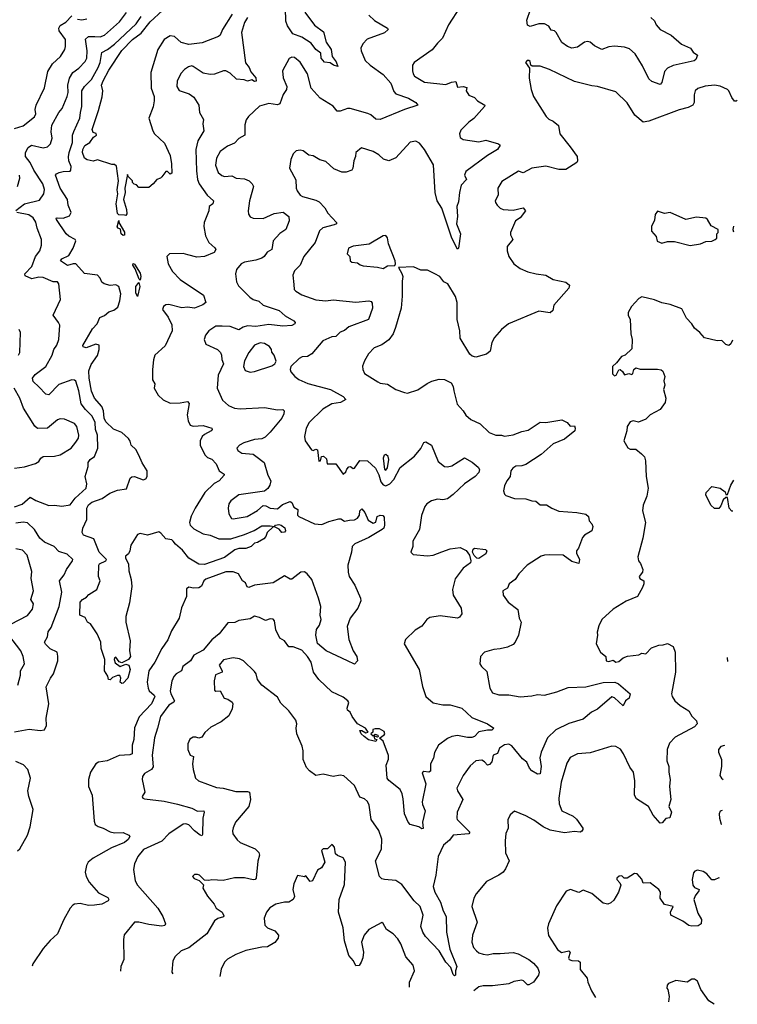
# Model space of a CAD drawing. Extents: x 1690054 to 1842981, y 782881 to 914114.
# Tile 502 of 656: x 1834691 to 1839714, y 782881 to 789774. Entities that reach past the tile are written whole.
import ezdxf

# ---------------------------------------------------------------- set-up
doc = ezdxf.new("R2010")
doc.units = 0

msp = doc.modelspace()

# ---------------------------------------------------------------- linework, layer by layer
at = {"layer": '0CON10XD'}
for points in [[(1836686.6, 789826.6), (1836755.3, 789735.3), (1836818.5, 789688.5), (1836836.4, 789616.4), (1836872.5, 789565), (1836877.5, 789515), (1836907.6, 789477.6), (1836917.5, 789445), (1836887.5, 789455), (1836865, 789472), (1836825, 789475.8), (1836801.5, 789505), (1836798.9, 789538.9), (1836765, 789564.3), (1836730.4, 789610.4), (1836665, 789652), (1836604.2, 789675), (1836565, 789731.4), (1836554.5, 789764.5), (1836552.8, 789855)], [(1837775, 789863.3), (1837692.3, 789737.7), (1837651.8, 789645), (1837615, 789610), (1837578.4, 789561.6), (1837452, 789475), (1837440, 789455), (1837441.4, 789415), (1837444.5, 789394.5), (1837455, 789379.2), (1837525, 789337.1), (1837675, 789319.2), (1837713.5, 789336.5), (1837745, 789340), (1837755, 789301.2), (1837796.2, 789306.2), (1837820, 789300), (1837817.1, 789275), (1837835, 789246), (1837875, 789230), (1837896.2, 789205), (1837946.2, 789175), (1837943.8, 789165), (1837869.1, 789080.9), (1837834.5, 789055.5), (1837779.5, 789000.5), (1837770.8, 788975), (1837775, 788950), (1837795, 788936), (1837905, 788919.4), (1837955, 788930), (1838042.5, 788905), (1838053.3, 788895), (1838035, 788864.4), (1837965, 788822.2), (1837815, 788712), (1837805.6, 788685), (1837818, 788655), (1837782.5, 788615), (1837769.5, 788565), (1837761.7, 788498.3), (1837752, 788465), (1837756.1, 788396.1), (1837748, 788345), (1837776.2, 788275), (1837762.5, 788175), (1837755, 788167.5), (1837716, 788245), (1837645.8, 788455), (1837613.5, 788505), (1837600, 788565), (1837587.4, 788757.4), (1837524.6, 788865), (1837490.2, 788910.2), (1837465, 788922.5), (1837425, 788916.7), (1837325, 788805.6), (1837275, 788786.4), (1837236.7, 788796.7), (1837205, 788828.1), (1837165, 788850.6), (1837083, 788877), (1837043.3, 788845), (1837042, 788815), (1837030.8, 788785), (1837023.8, 788735), (1837015, 788720), (1836976.4, 788706.4), (1836945, 788707.5), (1836890.3, 788730.3), (1836835, 788780), (1836793.2, 788793.2), (1836745, 788820.8), (1836715, 788825.8), (1836675, 788855.6), (1836655, 788859.4), (1836627.5, 788855), (1836605.5, 788834.5), (1836590, 788795), (1836578.6, 788735), (1836623.2, 788653.2), (1836626, 788595), (1836634, 788575), (1836655, 788546), (1836671.2, 788535), (1836765, 788511.4), (1836787.6, 788497.6), (1836827.6, 788457.6), (1836848.8, 788418.8), (1836909.4, 788355), (1836909.2, 788345), (1836892.8, 788337.2), (1836812.7, 788317.3), (1836790, 788295), (1836759.4, 788215), (1836680.8, 788115), (1836654.2, 788055), (1836614, 788015), (1836604.2, 787984.2), (1836609.5, 787920.5), (1836612.9, 787885), (1836623.4, 787873.4), (1836667, 787847), (1836763.4, 787813.4), (1836835, 787805.5), (1836885, 787811.8), (1837045, 787796.2), (1837135.6, 787805.6), (1837150.6, 787800.6), (1837158.8, 787788.8), (1837160, 787755), (1837132, 787675), (1836995, 787623.6), (1836965, 787597.8), (1836935, 787585.5), (1836905, 787555.5), (1836875, 787554.5), (1836814, 787525), (1836736.7, 787435), (1836705, 787415.8), (1836667.3, 787412.7), (1836647.3, 787402.7), (1836590, 787345), (1836583.3, 787325), (1836589.3, 787309.3), (1836616.7, 787275), (1836646.2, 787255), (1836707, 787227), (1836866, 787185), (1836956.2, 787135), (1836973.8, 787115), (1836936.7, 787095), (1836875, 787084.5), (1836813.1, 787046.9), (1836716.7, 786955), (1836695.6, 786915), (1836684.3, 786855), (1836690, 786825), (1836733, 786763), (1836745, 786758.8), (1836765, 786766.2), (1836775, 786762.5), (1836785, 786683.8), (1836797.5, 786685), (1836803.6, 786716.4), (1836818.3, 786718.3), (1836838.8, 786698.8), (1836842.5, 786665), (1836903.6, 786663.6), (1836955, 786593.3), (1836975, 786607.5), (1836981.7, 786628.3), (1836995, 786642.5), (1837005.7, 786645.7), (1837025, 786632), (1837035, 786634.2), (1837071.7, 786688.3), (1837125, 786685.7), (1837181.2, 786635), (1837205, 786588.2), (1837218.4, 786538.4), (1837235, 786518.3), (1837255, 786510.4), (1837282.6, 786525), (1837309.2, 786555), (1837355, 786637.9), (1837455, 786718.5)], [(1834655, 789013.1), (1834715, 789030), (1834795, 789094.4), (1834804.3, 789115), (1834799.4, 789145), (1834805.5, 789174.5), (1834864, 789296), (1834888.1, 789411.9), (1834921.9, 789465), (1834975.6, 789515), (1835006.5, 789565), (1835012.7, 789585), (1835010.9, 789635), (1834967.5, 789695), (1834964.5, 789715), (1834975, 789734.2), (1835015, 789757.1), (1835055, 789801.1)], [(1834665, 788438.6), (1834725, 788484.1), (1834830.3, 788509.7), (1834860, 788555), (1834865.9, 788585), (1834853.3, 788625), (1834790.1, 788720.1), (1834765, 788774.1), (1834731.7, 788815), (1834731.2, 788845), (1834751, 788879), (1834773.9, 788896.1), (1834855, 788877.1), (1834886, 788884), (1834906.2, 788903.8), (1834917.7, 788945), (1834912, 788988), (1834915.5, 789035), (1834965, 789123.3), (1834988.1, 789151.9), (1835022.5, 789235), (1835029.6, 789265), (1835028.4, 789315), (1835040, 789365), (1835063.8, 789405), (1835105, 789434.5), (1835148.3, 789481.7), (1835160, 789505), (1835164.1, 789555), (1835152.5, 789637.5), (1835173, 789657), (1835217.5, 789655), (1835255, 789654.1), (1835285, 789666.2), (1835390.5, 789759.5), (1835437.9, 789825)], [(1837135, 789806.5), (1837175, 789769.1), (1837266.7, 789715), (1837270, 789705), (1837245, 789681.8), (1837123.1, 789636.9), (1837092.5, 789605), (1837080, 789575), (1837081.1, 789555), (1837108.3, 789488.3), (1837145, 789454.4), (1837235, 789391.2), (1837289.3, 789329.3), (1837311, 789271), (1837323.1, 789255), (1837412.2, 789225), (1837463.3, 789195), (1837478, 789175), (1837385, 789143.9), (1837215, 789074.4), (1837185, 789077.1), (1837148.5, 789108.5), (1837128, 789118), (1837005, 789151.1), (1836985, 789152.3), (1836935, 789132.9), (1836913.2, 789133.2), (1836885, 789168), (1836793.3, 789225), (1836732.5, 789295), (1836705.5, 789395), (1836655, 789477.5), (1836615, 789508.6), (1836595, 789510.8), (1836577.1, 789502.9), (1836531.9, 789415), (1836535.6, 789365.6), (1836560, 789305), (1836557.8, 789285), (1836535, 789250), (1836511.4, 789185), (1836495, 789177.5), (1836435, 789188.2), (1836370.9, 789169.1), (1836293, 789097), (1836277.3, 789072.7), (1836267.3, 789037.3), (1836268, 788965), (1836225, 788941.9), (1836195, 788910), (1836145, 788888.5), (1836095, 788850.5), (1836069.2, 788805), (1836060.7, 788755), (1836081.2, 788705), (1836105, 788682.5), (1836125, 788675.5), (1836175, 788681.4), (1836205.5, 788665.5), (1836265, 788658.9), (1836296.4, 788646.4), (1836318.1, 788625), (1836327.5, 788605), (1836298.6, 788505), (1836290, 788435), (1836293, 788413), (1836305, 788393.8), (1836325, 788384.2), (1836395, 788382.1), (1836472.1, 788417.9), (1836535, 788426.9), (1836574.2, 788395), (1836577.1, 788365), (1836554.6, 788305.4), (1836512.6, 788277.4), (1836466.5, 788225), (1836455.8, 788165), (1836423.8, 788146.2), (1836402.7, 788115), (1836387.1, 788105), (1836345, 788089.2), (1836265, 788076.7), (1836241.4, 788065), (1836208.6, 788025), (1836202.9, 787995), (1836209.7, 787939.7), (1836221.7, 787911.7), (1836301.1, 787831.1), (1836324.7, 787814.7), (1836365, 787804.3), (1836395.3, 787775.3), (1836508.5, 787738.5), (1836549.8, 787699.8), (1836611.2, 787665), (1836620, 787655), (1836616.2, 787645), (1836595, 787633.5), (1836532.8, 787627.2), (1836435, 787639.1), (1836345, 787624.8), (1836285, 787631.3), (1836255, 787622.1), (1836225, 787602.5), (1836165, 787625.2), (1836108.9, 787628.9), (1836065, 787629.4), (1836014.6, 787595.4), (1835991.2, 787565), (1835983.3, 787535), (1835995, 787503.3), (1836075, 787464.2), (1836096, 787445), (1836104.3, 787425), (1836106.5, 787395), (1836117.2, 787365), (1836079.7, 787285), (1836073.2, 787195), (1836110.8, 787110.8), (1836152.6, 787072.6), (1836195, 787053.1), (1836235, 787048.9), (1836405, 787059.4), (1836495, 787043.1), (1836534, 787044), (1836542, 787035), (1836540.6, 787015), (1836526.7, 786985), (1836444.7, 786885.3), (1836408.3, 786851.7), (1836385, 786839.1), (1836335, 786834.4), (1836259.1, 786810.9), (1836230, 786795), (1836212, 786775), (1836217.3, 786757.3), (1836245, 786740), (1836325, 786731.9), (1836345, 786717.5), (1836402, 786675), (1836429.2, 786585), (1836448.8, 786545), (1836441.1, 786515), (1836427.7, 786492.3), (1836405, 786472.5), (1836225, 786447.1), (1836168.8, 786405), (1836156, 786385), (1836150.8, 786355), (1836155.8, 786315), (1836172.8, 786282.8), (1836185, 786278.6), (1836284, 786295), (1836355, 786337.1), (1836395, 786373.2), (1836415, 786371.5), (1836445, 786354.7), (1836495, 786349.1), (1836530.7, 786379.3), (1836585, 786401.2), (1836595.9, 786395), (1836611, 786361), (1836637.8, 786345), (1836636.3, 786306.3), (1836644.5, 786295), (1836755, 786245.3), (1836805, 786239.7), (1836855, 786260.6), (1836925, 786278.8), (1836938.7, 786278.7), (1836965, 786264.3), (1836998.9, 786271.1), (1837035, 786273.5), (1837055.7, 786285), (1837070, 786305), (1837071.9, 786335), (1837085, 786348.8), (1837107.1, 786325), (1837131.2, 786271.2), (1837165, 786248.3), (1837183.4, 786256.6), (1837193.6, 786296.4), (1837215.4, 786305.4), (1837233.6, 786303.6), (1837241.5, 786291.5), (1837245.4, 786235), (1837240, 786215), (1837229.5, 786205), (1837135, 786147.8), (1837036, 786105), (1837017.5, 786085), (1837014.3, 786045), (1836988.1, 785955), (1836990, 785905), (1836998.1, 785875), (1837036.5, 785815), (1837076.9, 785725), (1837080, 785705), (1837057.5, 785655), (1837004.2, 785585), (1836984.3, 785525), (1836994.4, 785434.4), (1837025.5, 785355.5), (1837050, 785315), (1837055.8, 785285), (1837035, 785262), (1836986.7, 785285), (1836836.2, 785355), (1836775, 785406), (1836763.3, 785465), (1836769.8, 785505), (1836789.6, 785535), (1836801.3, 785575), (1836794.6, 785605), (1836798.5, 785665), (1836783.8, 785725), (1836736.4, 785855), (1836704.3, 785895), (1836685, 785908.1), (1836658.8, 785905), (1836595, 785856), (1836585, 785856.2), (1836545, 785880.8), (1836465, 785830.9), (1836335, 785814.7), (1836295, 785798.8), (1836284.5, 785804.5), (1836271.7, 785831.7), (1836251.1, 785845), (1836223.8, 785893.8), (1836185, 785908.8), (1836135, 785909.6), (1835993.8, 785856.2), (1835980.4, 785845), (1835962.6, 785807.4), (1835944.5, 785795.5), (1835906.8, 785793.2), (1835875, 785800.2), (1835859.5, 785790.5), (1835858.5, 785735), (1835824.1, 785655.9), (1835807, 785583), (1835754.7, 785495), (1835728.3, 785431.7), (1835685, 785371.1), (1835636.9, 785275), (1835595.5, 785215), (1835584.1, 785135), (1835589.6, 785095), (1835597.5, 785075), (1835633.1, 785045), (1835636.2, 785035), (1835612.7, 784985), (1835527.4, 784892.6), (1835494.1, 784815.9), (1835490.3, 784735), (1835478.2, 784695), (1835478.6, 784635), (1835462.6, 784627.4), (1835387.3, 784622.7), (1835304.4, 784585.6), (1835243.3, 784575), (1835224, 784565), (1835185.6, 784505), (1835173.5, 784455), (1835171.8, 784405), (1835197.7, 784345), (1835213, 784163), (1835220, 784140), (1835240, 784125), (1835275, 784114.4), (1835325, 784087.9), (1835355, 784081.2), (1835414.3, 784084.3), (1835455.7, 784065.7), (1835462, 784055), (1835451.1, 784035), (1835425.2, 784014.8), (1835334.4, 783975.6), (1835205.5, 783904.5), (1835171.2, 783875), (1835157.7, 783852.3), (1835150, 783805), (1835157.5, 783775), (1835178.1, 783735), (1835242.2, 783662.2), (1835308.3, 783628.3), (1835314.2, 783615), (1835310.8, 783605), (1835265, 783582.7), (1835215, 783574.1), (1835173.4, 783573.4), (1835115, 783586.5), (1835075, 783581.4), (1835062, 783575), (1835045, 783554), (1835000, 783475), (1834956.6, 783373.4), (1834905, 783327.5), (1834855, 783270.8), (1834782.9, 783165), (1834779.3, 783148.5)], [(1836285, 789788), (1836265.5, 789755), (1836242.9, 789685), (1836271.7, 789471.7), (1836298.5, 789438.5), (1836308.1, 789408.1), (1836345, 789365.6), (1836347.2, 789342.8), (1836335, 789342.2), (1836315, 789352.5), (1836285, 789344), (1836262.4, 789352.4), (1836207.6, 789357.6), (1836165, 789400), (1836135, 789415.6), (1836117.5, 789415), (1836055, 789392.9), (1836025, 789390.8), (1835975, 789398.8), (1835905, 789446.7), (1835895, 789450), (1835873, 789443), (1835843.8, 789425), (1835821.7, 789398.3), (1835794.5, 789345), (1835791.4, 789305), (1835807.7, 789277.7), (1835877.5, 789255), (1835910.3, 789230.3), (1835944, 789175), (1835948.6, 789125), (1835978, 789075), (1835972, 789045), (1835979.2, 788995), (1835938.2, 788925), (1835924, 788866), (1835929.2, 788715), (1835936.2, 788655), (1835948.5, 788625), (1836002.9, 788545), (1836047.1, 788505), (1836044, 788485), (1836018, 788465), (1836014.3, 788435), (1835983.5, 788355), (1835979.5, 788325), (1835991.5, 788261.5), (1836014.1, 788214.1), (1836057.7, 788177.7), (1836063.3, 788165), (1836053.3, 788145), (1835985, 788115.8), (1835931.2, 788111.2), (1835867.1, 788127.1), (1835835, 788136.2), (1835740, 788135), (1835720, 788115), (1835730, 788065), (1835760.7, 788010.7), (1835815, 787954), (1835978.6, 787845), (1835993.8, 787795), (1835972.4, 787777.6), (1835915, 787754.7), (1835865, 787760.7), (1835825, 787755.5), (1835735, 787779.6), (1835715, 787777.1), (1835697.1, 787765), (1835690.6, 787745), (1835731.3, 787691.3), (1835756.8, 787636.8), (1835758.1, 787595), (1835710, 787490), (1835637.8, 787425), (1835627.4, 787392.6), (1835621.1, 787325), (1835621.7, 787251.7), (1835636.9, 787225), (1835633.5, 787193.5), (1835660.8, 787145), (1835695, 787113.3), (1835745, 787089.1), (1835815, 787092.5), (1835865, 787100.8), (1835877.9, 787087.9), (1835863.4, 787006.6), (1835870.6, 786965), (1835885, 786934.2), (1835905, 786927.8), (1835975, 786933.2), (1836036, 786915), (1836039.2, 786905), (1836030.8, 786895), (1835985, 786870.4), (1835968.8, 786855), (1835953.9, 786825), (1835954.7, 786795), (1835987.6, 786727.6), (1836005, 786710), (1836035, 786697.5), (1836065.6, 786665.6), (1836086.6, 786616.6), (1836122.3, 786592.3), (1836122.5, 786585), (1836087.5, 786545), (1836052.1, 786527.9), (1835987.5, 786465), (1835919.6, 786355), (1835892, 786298), (1835879.6, 786255), (1835884.6, 786235), (1835910.5, 786210.5), (1835975, 786174.4), (1836025, 786165.4), (1836085, 786139.6), (1836169.7, 786140.3), (1836265, 786170.8), (1836333, 786197), (1836385, 786229.5), (1836445, 786231.4), (1836473.8, 786226.2), (1836481.2, 786235), (1836505, 786239.3), (1836522, 786235), (1836546.6, 786216.6), (1836550.6, 786195), (1836543.6, 786186.4), (1836525, 786184.4), (1836507.7, 786207.7), (1836475, 786223.3), (1836465, 786222.5), (1836422.5, 786185), (1836413.8, 786155), (1836401.2, 786138.8), (1836355, 786113.8), (1836335, 786110), (1836312.5, 786085), (1836275, 786071.1), (1836225, 786070.8), (1836197.2, 786062.8), (1836125, 786009.6), (1835985, 785959.3), (1835945, 785961.8), (1835876, 786005), (1835830.6, 786060.6), (1835781.7, 786101.7), (1835765, 786124), (1835755, 786132), (1835715, 786139.4), (1835680, 786180), (1835665, 786187.8), (1835585, 786165.4), (1835535, 786176.5), (1835515, 786170.5), (1835469.3, 786095), (1835461.1, 786055), (1835451.8, 786035), (1835432.9, 786017.1), (1835431.6, 786005), (1835451.8, 785965), (1835455.4, 785915), (1835472.2, 785855), (1835476.9, 785805), (1835459.6, 785690.4), (1835434, 785595), (1835433.8, 785555), (1835463.8, 785425), (1835458.8, 785355), (1835465.6, 785315), (1835453.3, 785295), (1835405, 785272.5), (1835388.5, 785278.5), (1835365, 785311.4), (1835355, 785306.7), (1835352.5, 785295), (1835360.3, 785270.3), (1835395, 785246.7), (1835435, 785261.2), (1835455.5, 785255.5), (1835463.8, 785225), (1835448.5, 785165), (1835415, 785128.9), (1835405, 785126.9), (1835394.3, 785135), (1835398.9, 785165), (1835392, 785182), (1835375, 785182), (1835341.2, 785168.8), (1835325, 785152.5), (1835312.5, 785155), (1835308.8, 785178.8), (1835283.8, 785215), (1835286, 785295), (1835262, 785372), (1835258.1, 785415), (1835233.8, 785473.8), (1835186.7, 785543.3), (1835165, 785555.6), (1835148.4, 785588.4), (1835112, 785605), (1835114.3, 785695), (1835129.6, 785715), (1835158, 785732), (1835175, 785750.8), (1835232, 785785), (1835254, 785845), (1835243.3, 785875), (1835244, 785955), (1835250, 785965), (1835294, 785985), (1835299.2, 785995), (1835246.4, 786045), (1835210.6, 786140.6), (1835137.5, 786165), (1835127.5, 786185), (1835133.3, 786215), (1835160.5, 786275), (1835161.7, 786355), (1835173.4, 786376.6), (1835195, 786396.7), (1835267.6, 786422.4), (1835321.8, 786458.2), (1835375, 786480), (1835439.5, 786490.5), (1835463.5, 786565), (1835476.3, 786573.7), (1835495.6, 786575.6), (1835555, 786553.6), (1835575, 786559.4), (1835582.7, 786575), (1835584.3, 786615), (1835548.6, 786671.4), (1835526.2, 786725), (1835503.3, 786765), (1835472, 786795), (1835465, 786823.3), (1835452.8, 786842.8), (1835406, 786885), (1835347.7, 786907.7), (1835295, 786958.1), (1835281.4, 786985), (1835276.8, 787035), (1835266.3, 787065), (1835215.2, 787125.2), (1835194.3, 787174.3), (1835176.4, 787265), (1835175.4, 787315), (1835190.7, 787359.3), (1835235, 787423.8), (1835248, 787465), (1835246.5, 787495), (1835225, 787502.9), (1835156, 787476), (1835135, 787483.3), (1835132.5, 787492.5), (1835200.1, 787609.9), (1835234.5, 787645), (1835251.7, 787688.3), (1835285, 787701.9), (1835315, 787727.8), (1835349.2, 787740.8), (1835378.2, 787761.8), (1835393.2, 787805), (1835398.8, 787855), (1835384.3, 787905), (1835365, 787917.5), (1835325, 787912.9), (1835283.3, 787925), (1835267, 787937), (1835254.2, 787965), (1835235, 787985.6), (1835145, 787998.1), (1835085, 788064.7), (1835065, 788065.3), (1835025, 788053.3), (1834976.9, 788085), (1834985, 788099.5), (1835036, 788124), (1835065.8, 788174.2), (1835084.2, 788225), (1835078.8, 788235), (1835035, 788258.5), (1835017.3, 788275), (1834948.9, 788375), (1834946.7, 788385), (1834952.7, 788387.3), (1834995, 788385.4), (1835038.8, 788401.2), (1835051.1, 788425), (1835030.9, 788475), (1835026.9, 788515), (1834974.4, 788594.4), (1834942.5, 788685), (1834948.8, 788695), (1834966.9, 788703.1), (1834995, 788711.5), (1835045, 788713.1), (1835050, 788720), (1835051.8, 788745), (1835035.7, 788785.7), (1835033.8, 788813.8), (1835037.5, 788845), (1835060.2, 788915), (1835061.1, 788965), (1835069.4, 788990.6), (1835113.1, 789085), (1835115.6, 789125), (1835126.2, 789165), (1835126.9, 789275), (1835144, 789305), (1835193.7, 789355), (1835241, 789439), (1835254, 789475), (1835265.7, 789544.3), (1835305, 789565.2), (1835355, 789602.7), (1835506.3, 789745), (1835540.6, 789795)], [(1835095, 789776.8), (1835125, 789771.6), (1835160.6, 789779.4)], [(1836178.5, 789811.5), (1836109.6, 789705), (1836095, 789666.2), (1836083.6, 789656.4), (1835967.6, 789612.4), (1835875, 789600.4), (1835822, 789615), (1835775, 789655.5), (1835745, 789660), (1835702.5, 789635), (1835658.5, 789565), (1835609.7, 789405), (1835610.7, 789295), (1835631.8, 789235), (1835633.5, 789205), (1835626, 789164), (1835594.3, 789085), (1835622, 788995), (1835635, 788973.8), (1835705, 788908.8), (1835744.1, 788824.1), (1835753.8, 788765), (1835755, 788700), (1835745, 788692.5), (1835725, 788710), (1835715, 788710), (1835686.1, 788673.9), (1835676.1, 788663.9), (1835650, 788655), (1835626.4, 788623.6), (1835595, 788600), (1835525, 788600), (1835508.3, 788618.3), (1835491.7, 788621.7), (1835480, 788635), (1835480, 788645), (1835450, 788675), (1835445, 788690), (1835426, 788595), (1835429.4, 788565), (1835417.8, 788515), (1835439.6, 788445), (1835441.4, 788415), (1835435, 788404), (1835425.8, 788404.2), (1835385, 788407.5), (1835376.5, 788416.5), (1835367.1, 788485), (1835379.2, 788555), (1835373.6, 788583.6), (1835382.9, 788645), (1835368.1, 788748.1), (1835355, 788760), (1835335, 788760), (1835235, 788792.5), (1835205, 788783.2), (1835163.1, 788793.1), (1835145.5, 788805.5), (1835131.5, 788845), (1835133.6, 788865), (1835148, 788892), (1835181.2, 788915), (1835207.8, 788952.2), (1835228, 788965), (1835227.3, 788977.3), (1835205, 788983.8), (1835198.9, 789005), (1835243.1, 789136.9), (1835267.4, 789232.6), (1835272.5, 789275), (1835264.4, 789315), (1835274.5, 789345), (1835315, 789420), (1835405, 789558.5), (1835481, 789635), (1835540.5, 789679.5), (1835605, 789757.7), (1835691.9, 789838.1)], [(1839108.9, 789788.9), (1839135.7, 789765), (1839146.9, 789736.9), (1839175.3, 789705.3), (1839250.8, 789665), (1839323, 789603), (1839386.7, 789575), (1839405.8, 789545.8), (1839436.2, 789525), (1839424.2, 789495), (1839413.6, 789486.4), (1839265, 789452.5), (1839225, 789434.2), (1839205, 789410), (1839186, 789335), (1839175, 789320), (1839115, 789341.2), (1839095, 789360), (1839050.5, 789450.5), (1838999.5, 789535), (1838960.5, 789570.5), (1838925, 789581.8), (1838855, 789589.1), (1838816, 789584), (1838765, 789565.5), (1838715, 789591.4), (1838685, 789615.8), (1838665, 789621.4), (1838645, 789617.1), (1838595, 789582.2), (1838555, 789574.5), (1838526.7, 789585), (1838485, 789614.2), (1838446.4, 789685), (1838435, 789695.5), (1838410.8, 789700.8), (1838395, 789728.5), (1838365, 789745.5), (1838325, 789744.6), (1838265, 789725.6), (1838244.7, 789734.7), (1838240.3, 789769.7), (1838266.7, 789845)], [(1839714.4, 789210.9), (1839705.5, 789204.5), (1839695, 789204.2), (1839675, 789229.2), (1839655.3, 789275.3), (1839645, 789286.1), (1839595, 789307.3), (1839555, 789315.4), (1839490.5, 789309.5), (1839437.6, 789292.4), (1839419.2, 789275), (1839412.6, 789247.4), (1839412.7, 789195), (1839402.7, 789175), (1839370.7, 789159.3), (1839307.3, 789142.7), (1839095, 789064), (1839055, 789057.5), (1838996.4, 789106.4), (1838942.4, 789192.4), (1838865, 789268), (1838735.7, 789305.7), (1838695, 789310), (1838575, 789341.2), (1838400, 789425), (1838335, 789447.5), (1838278.3, 789448.3), (1838270, 789455), (1838265, 789480), (1838255, 789487.5), (1838243, 789487), (1838232.5, 789475), (1838260, 789435), (1838256.7, 789365), (1838272, 789285), (1838288.8, 789235), (1838376.7, 789095), (1838395, 789076.7), (1838425, 789063.8), (1838463.4, 789033.4), (1838472.9, 788975), (1838544.6, 788884.6), (1838594.2, 788815), (1838596.2, 788785), (1838590, 788775), (1838515, 788724), (1838465.9, 788724.1), (1838375, 788748.6), (1838275, 788735.4), (1838215, 788701.5), (1838183.9, 788713.9), (1838065, 788641.4), (1838038.5, 788595), (1838040, 788545), (1838020.6, 788505), (1838021.4, 788495), (1838032.5, 788475), (1838054, 788455), (1838075, 788445.7), (1838145, 788441.5), (1838215, 788456.9), (1838231.1, 788435), (1838195, 788386.9), (1838161.9, 788365), (1838126.9, 788285), (1838127.9, 788267.9), (1838142.9, 788235), (1838104.4, 788185.6), (1838102.5, 788155), (1838115.8, 788115), (1838149.2, 788065), (1838195, 788031.9), (1838247.9, 788007.9), (1838307.5, 787995), (1838374.5, 787984.5), (1838425, 787955.6), (1838515, 787936.9), (1838540, 787915), (1838536.2, 787895), (1838430, 787775), (1838423, 787737), (1838405, 787722.5), (1838325, 787733.8), (1838113.3, 787645), (1838064, 787605), (1838015, 787550), (1837996, 787515), (1837985, 787453.3), (1837958.6, 787431.4), (1837885, 787412), (1837857.3, 787417.3), (1837842.1, 787432.1), (1837773.8, 787545), (1837771.2, 787595), (1837754.2, 787675), (1837754.3, 787795), (1837741.1, 787835), (1837689.2, 787925), (1837659.1, 787939.1), (1837632, 787975), (1837596.7, 787995), (1837545, 788019.2), (1837499.7, 788019.7), (1837447, 788043), (1837341.7, 788038.3), (1837367, 787997), (1837373.3, 787975), (1837367.7, 787942.3), (1837369.1, 787839.1), (1837361.1, 787755), (1837321.7, 787618.3), (1837304.6, 787575.4), (1837275, 787532), (1837225, 787498), (1837173.4, 787476.6), (1837132, 787435), (1837103.8, 787385), (1837091.7, 787348.3), (1837092, 787325), (1837105, 787298), (1837197.9, 787237.9), (1837215, 787229.2), (1837265, 787222), (1837325, 787184), (1837385, 787163.3), (1837405, 787160), (1837477.7, 787182.3), (1837542.3, 787227.7), (1837576.1, 787243.9), (1837626.4, 787256.4), (1837665, 787253.8), (1837712.3, 787232.3), (1837725.6, 787205.6), (1837730.6, 787175), (1837753.2, 787083.2), (1837795.6, 787035.6), (1837813.8, 787005), (1837850, 786975), (1837915.4, 786945.4), (1837978, 786885), (1838024.6, 786864.6), (1838064.6, 786864.6), (1838085, 786857.9), (1838145, 786866.9), (1838205, 786890.8), (1838249.5, 786900.5), (1838335, 786956.9), (1838375, 786953.1), (1838485, 786972.5), (1838523.3, 786955), (1838545, 786927.5), (1838575, 786930), (1838580, 786915), (1838576, 786895), (1838505, 786836.7), (1838426.6, 786803.4), (1838340.8, 786729.2), (1838235, 786659.4), (1838205, 786650), (1838165, 786647.9), (1838142.5, 786635), (1838130, 786615), (1838124.3, 786575), (1838100, 786545), (1838085, 786510), (1838078.8, 786475), (1838085, 786452.5), (1838095, 786443.3), (1838155, 786422), (1838235, 786420), (1838275, 786405.8), (1838305, 786402.5), (1838335, 786377.5), (1838378, 786378), (1838415, 786354.2), (1838465, 786333.3), (1838590, 786325), (1838653, 786313), (1838673.8, 786295), (1838676.7, 786265), (1838696.2, 786245), (1838704, 786225), (1838695, 786196.2), (1838644.6, 786165.4), (1838630, 786150), (1838602.9, 786075), (1838588.5, 786055), (1838589.1, 786039.1), (1838610.9, 785995), (1838605, 785966), (1838555, 785981.2), (1838495, 786024), (1838401.9, 786028.1), (1838363.8, 786026.2), (1838341.7, 786018.3), (1838244, 785955), (1838184, 785895), (1838160, 785855), (1838116.7, 785825), (1838105, 785793.3), (1838073.8, 785775), (1838076.1, 785746.1), (1838111.2, 785695), (1838178, 785645), (1838188.6, 785585), (1838200.4, 785555), (1838182.5, 785465), (1838160.6, 785415), (1838145, 785399.2), (1838105, 785382), (1838055, 785368.8), (1838010, 785365), (1837945, 785346), (1837917.5, 785315), (1837912.5, 785265), (1837923.3, 785245), (1837961.7, 785211.7), (1837982.9, 785095), (1838001.4, 785061.4), (1838045, 785047.1), (1838115, 785047.5), (1838193.6, 785033.6), (1838275, 785039.5), (1838315, 785050.6), (1838365, 785044.4), (1838452.2, 785067.8), (1838531.1, 785098.9), (1838655, 785103.3), (1838775, 785133.3), (1838856.7, 785136.7), (1838882.9, 785125), (1838964.1, 785054.1), (1838958, 785025), (1838932, 785005), (1838915, 784970), (1838855, 785026.9), (1838835, 785033.1), (1838735, 784948.1), (1838694.6, 784925.4), (1838635, 784878.1), (1838535, 784847.9), (1838445, 784803.3), (1838384.7, 784745.3), (1838341.3, 784645), (1838333.1, 784606.9), (1838341.5, 784545), (1838335, 784493.3), (1838315, 784492), (1838276.2, 784515), (1838259.2, 784535), (1838240.6, 784575), (1838210.5, 784600.5), (1838135, 784690), (1838115, 784702.9), (1838085, 784698.5), (1838049.4, 784675), (1838035, 784637.5), (1838004.5, 784625), (1837995, 784578.6), (1837979.6, 784560.4), (1837965, 784554.6), (1837945, 784578.9), (1837925, 784590.6), (1837885, 784585.7), (1837845, 784551.2), (1837796.6, 784483.4), (1837752.1, 784395), (1837755.3, 784375), (1837793.1, 784315), (1837753.8, 784225), (1837750, 784185), (1837753.3, 784175), (1837842.5, 784085), (1837835, 784073.3), (1837725, 784064.4), (1837700.3, 784029.7), (1837657.1, 783995), (1837619.3, 783915), (1837603.1, 783785), (1837584.7, 783705), (1837596.7, 783665), (1837636.7, 783595), (1837655, 783535.6), (1837676.4, 783495), (1837678.8, 783385), (1837702.7, 783267.3), (1837750, 783145), (1837742, 783115), (1837742.5, 783085), (1837735, 783081.2), (1837725, 783090), (1837709.4, 783139.4), (1837675, 783175.8), (1837626.9, 783255), (1837532.4, 783355), (1837512.1, 783385), (1837500.2, 783425), (1837514.3, 783505), (1837494.6, 783565), (1837451.8, 783605), (1837365, 783720.6), (1837325, 783747.1), (1837245, 783753.6), (1837225, 783760.4), (1837209.3, 783775), (1837182.8, 783885), (1837222.7, 783967.3), (1837226.2, 784036.2), (1837205, 784098.8), (1837152.5, 784175), (1837137.1, 784275), (1837125, 784301.2), (1837105, 784320), (1837071.3, 784331.3), (1837035, 784413.8), (1836959.5, 784479.5), (1836935, 784484.6), (1836885, 784476.4), (1836815, 784492.7), (1836765, 784483.1), (1836719.2, 784515), (1836699.7, 784539.7), (1836674.3, 784595), (1836676, 784655), (1836668.8, 784688.8), (1836631.2, 784775), (1836626, 784815), (1836632, 784845), (1836625, 784870), (1836576.2, 784935), (1836518.6, 784988.6), (1836495, 785031.2), (1836386.7, 785115), (1836356.7, 785155), (1836346.2, 785195), (1836335, 785210), (1836256.7, 785285), (1836229.7, 785299.7), (1836185, 785305.7), (1836117.6, 785292.4), (1836087.5, 785255), (1836109.4, 785215), (1836108.6, 785205), (1836061.4, 785188.6), (1836051.8, 785145), (1836055, 785080), (1836065, 785073.5), (1836095, 785074.4), (1836122, 785025), (1836147, 785017), (1836178.8, 784995), (1836184.1, 784984.1), (1836179.5, 784950.5), (1836155, 784900), (1836102.3, 784857.7), (1836030, 784820), (1835986.8, 784783.2), (1835965, 784752.2), (1835945, 784743.3), (1835925, 784751.4), (1835905, 784750), (1835883, 784737), (1835867.1, 784705), (1835867.1, 784665), (1835883.8, 784625), (1835906.7, 784615), (1835901.4, 784565), (1835906, 784525), (1835922, 784465), (1835943.3, 784445), (1836068.3, 784398.3), (1836115, 784394.5), (1836205, 784370.6), (1836285, 784371.2), (1836298.8, 784365), (1836305.6, 784314.4), (1836294.4, 784265.6), (1836202.5, 784155), (1836184.3, 784115.7), (1836180, 784095), (1836184, 784075), (1836213.3, 784033.3), (1836235, 784014.2), (1836338.7, 783968.7), (1836364.3, 783944.3), (1836368.6, 783925), (1836357.4, 783882.6), (1836346.2, 783763.8), (1836338.8, 783755), (1836325, 783752.2), (1836265, 783766.7), (1836195, 783766.7), (1836115, 783748.6), (1836035, 783751.2), (1836015, 783746.7), (1835985, 783750), (1835950, 783785), (1835935, 783790), (1835915, 783790), (1835900, 783775), (1835911.7, 783761.7), (1835948.3, 783748.3), (1835978.3, 783718.3), (1835973, 783693), (1836005, 783637.5), (1836053, 783583), (1836067.5, 783555), (1836109.2, 783525), (1836119.5, 783500.5), (1836116.7, 783493.3), (1836077.8, 783482.2), (1836055, 783465.8), (1836000.8, 783375), (1835875, 783276.9), (1835821.2, 783255), (1835778.8, 783215), (1835763.8, 783185), (1835756.4, 783106.4), (1835762.8, 783093.4)], [(1834676.5, 788605), (1834692.5, 788665), (1834688.8, 788685)], [(1834655, 786363.3), (1834707.8, 786382.2), (1834765, 786430.6), (1834805, 786406.9), (1834895, 786373.5), (1834935, 786375.5), (1834985, 786368.5), (1835045, 786378.5), (1835079.1, 786425), (1835155.5, 786495), (1835161.8, 786525), (1835150, 786575), (1835170.9, 786645), (1835170.5, 786675), (1835185, 786694.4), (1835215.6, 786715), (1835238.2, 786775), (1835235.2, 786865), (1835221.6, 786905), (1835219.7, 786955), (1835197.5, 786997.5), (1835151.5, 787045), (1835122.5, 787085), (1835105.9, 787175), (1835083.8, 787243.8), (1835075, 787251.4), (1835055, 787252.5), (1834965, 787218.9), (1834895, 787146.9), (1834875, 787151.4), (1834824.4, 787204.4), (1834785, 787240.8), (1834781.5, 787265), (1834799.6, 787290.4), (1834874.6, 787345), (1834918, 787425), (1834929.2, 787465), (1834951.8, 787495), (1834965.4, 787535), (1834971.5, 787635), (1834963.5, 787655), (1834924.3, 787705), (1834976.9, 787815), (1834964.4, 787924.4), (1834955, 787938.6), (1834925, 787939.2), (1834855, 787970), (1834825, 787972.1), (1834775, 787959.4), (1834729.8, 787979.8), (1834727.5, 787995), (1834777.1, 788045), (1834801.2, 788115), (1834832.2, 788155), (1834843.6, 788195), (1834843.1, 788235), (1834812.6, 788315), (1834805.2, 788355.2), (1834785, 788387.1), (1834755, 788408.1), (1834670, 788425)], [(1839385, 788193.8), (1839456.4, 788203.6), (1839495, 788220), (1839535, 788222.5), (1839560, 788235), (1839570, 788245), (1839570, 788275), (1839580, 788285), (1839580, 788305), (1839530.7, 788330.7), (1839506.7, 788375), (1839494.1, 788384.1), (1839428.3, 788391.7), (1839353.9, 788373.9), (1839245, 788423.3), (1839205, 788416.7), (1839155, 788432.5), (1839140.5, 788409.5), (1839135, 788370), (1839113.8, 788325), (1839114.1, 788294.1), (1839146.1, 788256.1), (1839153.6, 788223.6), (1839185, 788210), (1839225, 788220), (1839275, 788220), (1839385, 788193.8)], [(1835415, 788262.5), (1835401.1, 788275), (1835397.7, 788307.7), (1835380, 788315), (1835374.3, 788324.3), (1835385, 788367.5), (1835386, 788355), (1835425, 788286.7), (1835424, 788266), (1835415, 788262.5)], [(1837235, 788032.5), (1837265, 788051.2), (1837317.5, 788052.5), (1837322.5, 788065), (1837320, 788085), (1837272.5, 788205), (1837265.8, 788245.8), (1837255, 788263.3), (1837235, 788261.2), (1837138.3, 788201.7), (1837025, 788188.8), (1836992.5, 788175), (1836983.8, 788135), (1837002.5, 788115), (1837003.8, 788085), (1837015, 788076.2), (1837055, 788072.5), (1837075, 788056.7), (1837095, 788051.2), (1837195, 788042), (1837235, 788032.5)], [(1839688.7, 788328.2), (1839682, 788305), (1839687.8, 788288.4)], [(1835535, 787950), (1835526.4, 787956.4), (1835500.5, 788030.5), (1835483.3, 788055), (1835485, 788066), (1835495, 788061.2), (1835535, 787998.8), (1835539.1, 787975), (1835535, 787950)], [(1835515, 787836.7), (1835505, 787862.5), (1835504.7, 787905), (1835525, 787933.3), (1835532.7, 787905), (1835515, 787836.7)], [(1839679.7, 787529.5), (1839669.2, 787505), (1839655, 787493.3), (1839635, 787500), (1839605, 787528.8), (1839573.6, 787526.4), (1839485, 787546.2), (1839451.2, 787585), (1839413.8, 787615), (1839396.2, 787645), (1839358, 787685), (1839325, 787748.8), (1839245, 787778.8), (1839185, 787791.2), (1839135, 787812.5), (1839045, 787832.5), (1839025, 787822.5), (1838973, 787767), (1838950, 787725), (1838950.8, 787705), (1838963.8, 787675), (1838969.2, 787575), (1838979.2, 787535), (1838975, 787470), (1838930, 787425), (1838903.6, 787416.4), (1838869.5, 787370.5), (1838841.4, 787345), (1838841.4, 787295), (1838855, 787281.2), (1838865.8, 787284.2), (1838885, 787323.3), (1838895, 787323.8), (1838910.6, 787310.6), (1838925, 787287.5), (1838955, 787296.2), (1838975, 787290), (1838983.6, 787296.4), (1838990, 787325), (1839005, 787336.7), (1839035, 787326.7), (1839156.2, 787326.2), (1839181.7, 787321.7), (1839193, 787313), (1839206.7, 787275), (1839200, 787245), (1839206.7, 787215), (1839196.7, 787185), (1839213.8, 787125), (1839208.8, 787095), (1839175.6, 787044.4), (1839105, 787006.7), (1839073.6, 786976.4), (1839023, 786957), (1838985, 786966.7), (1838965, 786957.5), (1838942.5, 786925), (1838940, 786895), (1838920, 786825), (1838947, 786777), (1838965, 786767.5), (1839005, 786766.7), (1839043.3, 786735), (1839065, 786712.5), (1839072, 786685), (1839077.1, 786575), (1839091.4, 786495), (1839081.2, 786438.8), (1839056, 786375), (1839050, 786335), (1839072.5, 786255), (1839054.2, 786145), (1839017, 786013), (1839022.5, 785985), (1839036.7, 785966.7), (1839052.5, 785925), (1839050.8, 785905), (1839026.4, 785875), (1839032.6, 785862.6), (1839059.4, 785845), (1839060, 785825), (1839051.4, 785798.6), (1839015, 785736), (1838935.8, 785704.2), (1838845, 785646.2), (1838766.7, 785575), (1838745, 785530), (1838733.9, 785486.1), (1838736.7, 785465), (1838726.7, 785405), (1838756.7, 785345), (1838793.3, 785315), (1838796.7, 785285), (1838815, 785280), (1838845, 785290), (1838865, 785276.7), (1838885, 785281.2), (1838915, 785306.7), (1838945, 785318), (1839025, 785328), (1839045, 785339.2), (1839075, 785333.3), (1839113.9, 785376.1), (1839165, 785395.8), (1839196.4, 785396.4), (1839225, 785406.2), (1839265, 785386.7), (1839280, 785345), (1839282.5, 785205), (1839252.9, 785055), (1839257.5, 785035), (1839277.5, 785005), (1839315, 784972.9), (1839375.7, 784935.7), (1839397, 784897), (1839428, 784865), (1839434, 784845), (1839415, 784822.5), (1839278.8, 784751.2), (1839240.4, 784709.6), (1839224.4, 784665), (1839220, 784585), (1839234.2, 784545), (1839234.2, 784505), (1839245.6, 784455), (1839238.9, 784405), (1839250, 784315), (1839235.8, 784265), (1839253.8, 784225), (1839243, 784187), (1839215, 784182.5), (1839188, 784152), (1839175, 784150), (1839124.5, 784204.5), (1839092.9, 784265), (1839008.7, 784318.7), (1838995.7, 784345), (1838997.9, 784445), (1838987.5, 784505), (1838961.2, 784541.2), (1838918.6, 784635), (1838896.4, 784666.4), (1838865, 784685.8), (1838835, 784688.6), (1838685, 784642.5), (1838595.6, 784634.4), (1838545, 784608), (1838521.7, 784568.3), (1838482.2, 784435), (1838465.6, 784324.4), (1838467.8, 784285), (1838485.6, 784235.6), (1838565, 784198.1), (1838587.8, 784177.8), (1838633.3, 784115), (1838634, 784105), (1838625, 784092), (1838615, 784086), (1838575, 784090.8), (1838505, 784080.8), (1838405, 784100.8), (1838355, 784122.9), (1838290.1, 784170.1), (1838235, 784200.6), (1838155, 784233.3), (1838125, 784207.5), (1838107, 784173), (1838110.8, 784115), (1838094.4, 784075.6), (1838089.6, 784025), (1838092.2, 783942.2), (1838118, 783885), (1838091.7, 783828.3), (1838074.4, 783805.6), (1838045.8, 783784.2), (1837958.3, 783741.7), (1837887.5, 783655), (1837870, 783625), (1837856, 783565), (1837892.5, 783455), (1837860, 783365), (1837855.7, 783315), (1837868.7, 783278.7), (1837888.6, 783255), (1837905, 783241.5), (1837935, 783230.9), (1837965, 783228.2), (1838005, 783237.1), (1838055.5, 783235.5), (1838145, 783243.8), (1838181.2, 783235), (1838255, 783195.5), (1838288.5, 783168.5), (1838317.5, 783135), (1838327.3, 783105), (1838322.2, 783085), (1838288.5, 783035), (1838255, 783017.9), (1838245, 783018.2), (1838218.2, 783045), (1838205, 783049.2), (1838149.8, 783040.2), (1838114.6, 783025.4), (1838000.8, 783009.2), (1837935, 783009.5), (1837905, 783002.5), (1837869.9, 782975.3)], [(1834682.5, 787425), (1834691.4, 787445), (1834696.7, 787585), (1834687.1, 787605)], [(1836305, 787306.2), (1836335, 787312), (1836455, 787350), (1836477.5, 787365), (1836486.4, 787383.6), (1836473.3, 787425), (1836456.4, 787446.4), (1836453.3, 787465), (1836440, 787485), (1836405, 787508), (1836375, 787511.4), (1836334.2, 787495), (1836295, 787444), (1836264.3, 787385), (1836258, 787345), (1836268.3, 787318.3), (1836305, 787306.2)], [(1834655, 786633.5), (1834725, 786642.7), (1834802.1, 786667.9), (1834825, 786680), (1834838.8, 786705), (1834854.5, 786715.5), (1834935, 786719.1), (1834975, 786727.5), (1835052, 786775), (1835083.7, 786816.3), (1835103.8, 786845), (1835105.4, 786864.6), (1835090.5, 786925), (1835075, 786946.7), (1835005, 786978.2), (1834975, 786978.5), (1834955, 786971.9), (1834885, 786913.8), (1834815, 786912), (1834797.4, 786927.4), (1834716.7, 787055), (1834691.2, 787125), (1834652.7, 787195)], [(1837455, 786718.5), (1837498.9, 786771.1), (1837521.2, 786815), (1837535, 786818.8), (1837573.1, 786795), (1837620.6, 786680.6), (1837665, 786646.9), (1837685, 786643.3), (1837715, 786651.1), (1837805, 786705.8), (1837857.3, 786677.3), (1837901.2, 786641.2), (1837908.8, 786625), (1837904, 786605), (1837878.9, 786575), (1837804.6, 786525.4), (1837725, 786449.2), (1837685, 786420.6), (1837653, 786413), (1837615, 786417.1), (1837574.3, 786405.7), (1837540, 786385), (1837526, 786365), (1837503.9, 786303.9), (1837490, 786205), (1837443, 786123), (1837443.8, 786085), (1837430, 786045), (1837445, 786030), (1837545, 786020.6), (1837585.6, 786024.4), (1837645, 786048.1), (1837705, 786069.4), (1837775, 786078.1), (1837817.4, 786057.4), (1837840.8, 786025), (1837850, 785985), (1837847.4, 785972.6), (1837795, 785933.1), (1837740.5, 785859.5), (1837720.6, 785785), (1837725, 785746.2), (1837782, 785655), (1837785.9, 785614.1), (1837769.2, 785590.8), (1837755.9, 785584.1), (1837635, 785600.5), (1837561.1, 785588.9), (1837540, 785575), (1837505, 785529.2), (1837459.7, 785500.3), (1837392.5, 785435), (1837383.3, 785405), (1837486.4, 785225), (1837510.9, 785105), (1837533.1, 785035), (1837585, 784992.5), (1837653, 784977), (1837705, 784977.1), (1837785, 784954.3), (1837855, 784888.2), (1837966.2, 784845), (1838011.2, 784815), (1837995, 784800), (1837965, 784800), (1837905, 784787.5), (1837875, 784756), (1837855, 784748.6), (1837825, 784748.1), (1837755, 784762.1), (1837715, 784756.5), (1837685, 784742.2), (1837622, 784695), (1837595.7, 784644.3), (1837588.1, 784605), (1837566.7, 784565), (1837567.6, 784512.4), (1837555, 784506), (1837520, 784510), (1837508.8, 784501.2), (1837534.6, 784425), (1837507.9, 784297.9), (1837509.7, 784279.7), (1837529.2, 784235), (1837511.4, 784155), (1837515, 784111.2), (1837505, 784110), (1837485, 784124.2), (1837425, 784140.8), (1837410, 784155), (1837385.7, 784215), (1837375, 784320), (1837369.5, 784355), (1837353.8, 784383.8), (1837275, 784447.1), (1837264.5, 784465), (1837257.3, 784555), (1837273.4, 784596.6), (1837273.8, 784623.8), (1837235, 784722.5), (1837210, 784745), (1837243, 784767), (1837247.1, 784775), (1837241.7, 784791.7), (1837208.9, 784808.9), (1837179.5, 784810.5), (1837162.5, 784805), (1837162.5, 784785), (1837150, 784775), (1837165, 784760), (1837178.3, 784771.7), (1837197.5, 784765), (1837200, 784755), (1837195, 784750), (1837170, 784760), (1837175, 784740), (1837190, 784735), (1837185, 784720), (1837132.7, 784732.7), (1837102.5, 784755), (1837082.5, 784775), (1837072.5, 784797.5), (1837085, 784797.5), (1837115, 784782.5), (1837130, 784785), (1837111.2, 784815), (1837055.5, 784845.5), (1837018.9, 784895), (1837005, 784926), (1836985, 784941.2), (1836982.5, 784955), (1836994.3, 784994.3), (1836989.2, 785005), (1836955, 785031.4), (1836875, 785068), (1836784.3, 785155), (1836747.2, 785207.2), (1836730.8, 785275), (1836705, 785316.9), (1836665, 785359.2), (1836605, 785384.3), (1836575, 785382.5), (1836544.3, 785425), (1836511.9, 785445), (1836483.5, 785503.5), (1836474.2, 785565), (1836465, 785576), (1836445, 785580), (1836412.5, 785567.5), (1836369.5, 785589.5), (1836335, 785598.8), (1836305, 785579.3), (1836225, 785568.6), (1836196.4, 785553.6), (1836148.8, 785551.2), (1836087.5, 785475), (1836036.9, 785433.1), (1835975, 785360.6), (1835910.8, 785325), (1835885.6, 785285), (1835834.1, 785245.9), (1835824.3, 785215), (1835786, 785194), (1835770.5, 785175), (1835756.6, 785143.4), (1835744.7, 785075), (1835748.7, 785055), (1835775.7, 785004.3), (1835771.2, 784995), (1835735, 784974.3), (1835677.9, 784895), (1835655, 784813.8), (1835635.4, 784745.4), (1835618.7, 784625), (1835625.6, 784544.4), (1835614, 784525), (1835563.9, 784496.1), (1835551.1, 784475), (1835548.1, 784455), (1835568.1, 784365), (1835547.5, 784335), (1835552.5, 784325), (1835565, 784320), (1835702.1, 784302.1), (1835795, 784282.5), (1835895, 784253.3), (1835935, 784232.7), (1835980, 784235), (1835982.9, 784225), (1835972.2, 784185), (1835971.2, 784068.8), (1835965, 784060), (1835955, 784064), (1835915.5, 784095), (1835875, 784138.5), (1835855, 784145.3), (1835835, 784142.1), (1835734.4, 784075), (1835685, 784023.5), (1835557.1, 783965), (1835518.1, 783915), (1835495.7, 783865), (1835487.5, 783825), (1835500, 783745), (1835515.8, 783715), (1835657.7, 783555), (1835693.1, 783495), (1835712.5, 783445), (1835706.7, 783433.3), (1835685, 783427.5), (1835595, 783438.5), (1835525, 783455.4), (1835494.5, 783455.5), (1835423.1, 783366.9), (1835417.5, 783335), (1835420.8, 783195), (1835398, 783145), (1835395.8, 783114)], [(1837255, 786620.5), (1837265, 786636.2), (1837275.3, 786695), (1837270.5, 786715), (1837255, 786729.3), (1837241.4, 786725), (1837234.3, 786705), (1837245, 786624), (1837255, 786620.5)], [(1839683.3, 786334), (1839675, 786333.3), (1839658, 786355), (1839645, 786430), (1839635, 786430), (1839615, 786412.5), (1839599.5, 786370.5), (1839585, 786352.5), (1839555, 786352.5), (1839528.8, 786375), (1839493.6, 786446.4), (1839497.5, 786465), (1839535, 786506.2), (1839594.2, 786494.2), (1839629.5, 786469.5), (1839635, 786450), (1839645, 786450), (1839670, 786515), (1839691.1, 786549.8)], [(1834655, 784788.2), (1834758.2, 784808.2), (1834835, 784796.9), (1834865, 784802), (1834877.8, 784832.2), (1834876.9, 784883.1), (1834894.4, 784985), (1834876.9, 785103.1), (1834905.8, 785165), (1834928, 785195), (1834958.8, 785285), (1834957.1, 785317.1), (1834953.8, 785345), (1834905, 785370), (1834871.2, 785401.2), (1834864.4, 785415), (1834885.4, 785454.6), (1834891.5, 785488.5), (1834911.9, 785518.1), (1834966.4, 785665), (1834985.6, 785765), (1834968.6, 785845), (1835002.7, 785887.3), (1835017.8, 785925), (1835061.2, 785985), (1835062.5, 785995), (1835023.1, 786033.1), (1834965, 786050), (1834932.1, 786085), (1834865.8, 786115.8), (1834832, 786145), (1834795, 786205.5), (1834745, 786250.8), (1834715, 786256), (1834665, 786250.2)], [(1834628.3, 785541.7), (1834745, 785603.1), (1834781.7, 785648.3), (1834787.9, 785685), (1834769.2, 785715), (1834787.1, 785775), (1834771.7, 785861.7), (1834775, 785910), (1834742.5, 786025), (1834710, 786060), (1834665, 786070)], [(1837905, 786001.4), (1837890, 786005), (1837873.1, 786023.1), (1837861.2, 786045), (1837865, 786067.5), (1837875, 786073.3), (1837952.5, 786065), (1837960, 786055), (1837953.8, 786035), (1837905, 786001.4)], [(1834677.8, 785115), (1834697.3, 785185), (1834695.6, 785215), (1834723.8, 785265), (1834714.4, 785315), (1834698.5, 785355), (1834614.5, 785465)], [(1839646.2, 785309.8), (1839643, 785307), (1839645.2, 785280)], [(1839623.9, 784691.9), (1839600, 784685), (1839582.5, 784665), (1839582.5, 784645), (1839603.8, 784595), (1839603.9, 784546.1), (1839592.7, 784482.7), (1839603.8, 784465), (1839615.3, 784453.9)], [(1834675, 783956.2), (1834691.2, 783968.8), (1834746.2, 784065), (1834764.5, 784124.5), (1834784.7, 784245), (1834756.2, 784335), (1834749.1, 784375), (1834766.4, 784465), (1834748.1, 784525), (1834718.5, 784558.5), (1834665, 784580.5)], [(1839607.5, 784237.8), (1839595, 784232), (1839587.5, 784215), (1839588.9, 784185), (1839602.5, 784142.5), (1839604, 784141.1)], [(1837418.8, 783000.6), (1837420, 783035), (1837453.8, 783115), (1837445.9, 783155.9), (1837394.3, 783214.3), (1837359.5, 783305), (1837339.2, 783339.2), (1837305.4, 783375.4), (1837258, 783405), (1837235.8, 783445.8), (1837225, 783453.8), (1837135, 783404.3), (1837102.2, 783365), (1837084.4, 783315), (1837098, 783245), (1837093.6, 783206.4), (1837082.5, 783175), (1837066.4, 783153.6), (1837045, 783150), (1837027.5, 783185), (1836995, 783222.5), (1836964.1, 783325), (1836955.2, 783415.2), (1836922.5, 783525), (1836928.1, 783615), (1836965, 783720), (1836971.2, 783875), (1836955, 783907.5), (1836915, 783922.5), (1836902.5, 783935), (1836895, 783980), (1836881.7, 783998.3), (1836875, 784000), (1836845, 783970), (1836815, 783970), (1836803, 783957), (1836826.7, 783875), (1836803, 783837), (1836775, 783820), (1836740, 783745), (1836725, 783740), (1836695, 783780), (1836685, 783772.5), (1836635, 783782.5), (1836611.2, 783725), (1836602, 783685), (1836614, 783635), (1836606, 783615), (1836575, 783595.7), (1836545, 783595.8), (1836485, 783582.2), (1836442.6, 783557.4), (1836418, 783525), (1836402.9, 783485), (1836407.1, 783435), (1836425, 783415.7), (1836478, 783395), (1836502.5, 783365), (1836500, 783345), (1836476.2, 783313.8), (1836425, 783282.5), (1836385, 783280), (1836275, 783256.5), (1836205, 783230.8), (1836145, 783197.5), (1836124.2, 783175), (1836102.5, 783127.5), (1836091.9, 783074.9)], [(1839590.4, 783765), (1839585, 783766.7), (1839555, 783753.3), (1839535, 783752.5), (1839500.8, 783795), (1839475, 783811.1), (1839435, 783819.2), (1839417.7, 783812.3), (1839408.8, 783801.2), (1839399.2, 783755), (1839402.2, 783715), (1839415, 783699.2), (1839447.5, 783685), (1839446.2, 783675), (1839418.8, 783641.2), (1839410.6, 783615), (1839439.1, 783519.1), (1839463.3, 783475), (1839462.5, 783445), (1839439.3, 783430.7), (1839395, 783427.1), (1839375, 783432), (1839333.6, 783463.6), (1839250, 783505), (1839245.8, 783525), (1839265.8, 783565.8), (1839205, 783579.2), (1839173.8, 783625), (1839176.5, 783665), (1839164.4, 783685), (1839105, 783730.5), (1839055, 783730), (1839045, 783756.7), (1839013.6, 783793.6), (1838994.2, 783795.8), (1838943, 783763), (1838923, 783763), (1838905, 783780), (1838887.7, 783777.7), (1838870, 783765), (1838870, 783755), (1838892.3, 783732.3), (1838898.8, 783715), (1838882.5, 783665), (1838850, 783610), (1838828.8, 783591.2), (1838807, 783583), (1838775, 783590), (1838695, 783656), (1838635, 783680), (1838605.7, 783664.3), (1838545.9, 783684.1), (1838515.9, 783674.1), (1838448.8, 783571.2), (1838393.8, 783445), (1838386, 783414), (1838393, 783363), (1838455, 783264.2), (1838484.6, 783244.6), (1838535.7, 783255), (1838543.3, 783245), (1838533.3, 783205), (1838537.1, 783195), (1838555, 783187.7), (1838602.5, 783185), (1838613.8, 783175), (1838615.6, 783125.6), (1838662.5, 783065), (1838667.5, 783035), (1838692.9, 782975), (1838720.7, 782927.6)], [(1839552.5, 782881), (1839515, 782906.2), (1839458.8, 782985), (1839435, 783042.5), (1839415, 783056.7), (1839396.1, 783056.1), (1839363.8, 783036.2), (1839285, 783047.5), (1839233.9, 783026.1), (1839222.5, 783015), (1839220, 782995), (1839227.5, 782985), (1839236.7, 782935), (1839233, 782898.9)]]:
    msp.add_lwpolyline(points, dxfattribs=at)

doc.saveas('drawing.dxf')
